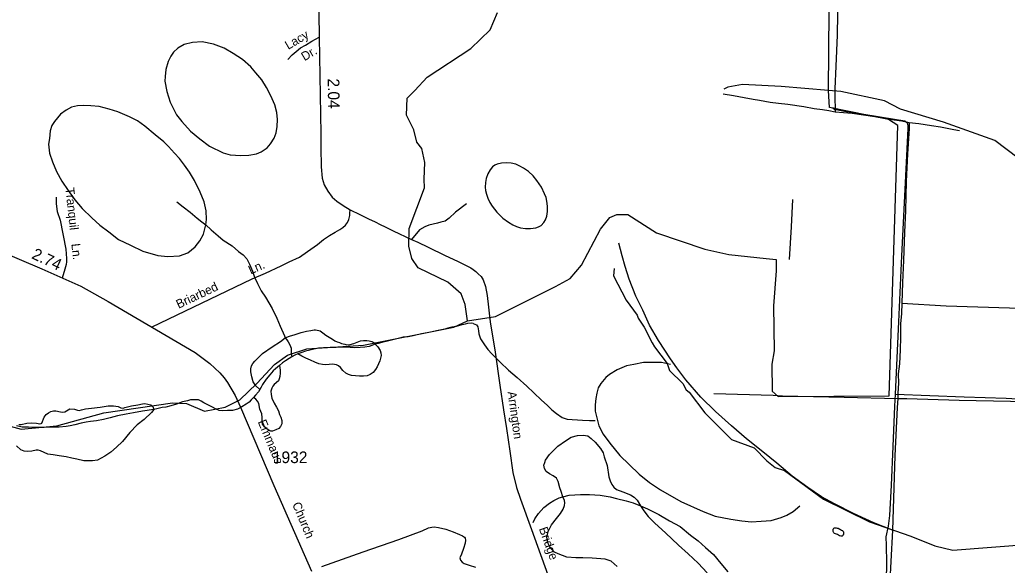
# Model space of a CAD drawing. Extents: x 2206922 to 2357709, y 510027 to 673830.
# Drawn here: x 2306591 to 2317208, y 532816 to 538679 of the extents above; entities that cross this region are included whole.
import ezdxf

# ---------------------------------------------------------------- set-up
doc = ezdxf.new("R2010")
doc.units = 0
for name, color, linetype in [('Exist Hydrographic Creek Single Shore', 7, 'Continuous'), ('Exist Hydrographic Misc Water Feature', 7, 'Continuous'), ('Exist Road Non-System Type 51', 7, 'Continuous'), ('Exist Road Non-System Type 51 Label', 7, 'Continuous'), ('Exist Road Secondary Mileage Hundredths English Label', 7, 'Continuous'), ('Exist Road Secondary Type 51 Attributed', 7, 'Continuous'), ('Exist Road Secondary Type 51 Label', 7, 'Continuous'), ('Exist Road Secondary Type 51 Number Label', 7, 'Continuous')]:
    doc.layers.add(name, color=color, linetype=linetype)

msp = doc.modelspace()

# ---------------------------------------------------------------- linework, layer by layer
at = {"layer": 'Exist Hydrographic Creek Single Shore'}
msp.add_lwpolyline([(2306221, 534382), (2306605, 534277), (2306988, 534315), (2307494, 534453), (2308234, 534562), (2308384, 534555), (2308577, 534474), (2308801, 534516), (2308958, 534595), (2309140, 534769), (2309329, 534974), (2309470, 535075), (2309677, 535142), (2310285, 535183), (2311257, 535376), (2311406, 535445)], dxfattribs=at)
at = {"layer": 'Exist Hydrographic Misc Water Feature'}
for p, q in [((2315354, 537936), (2315354, 537911)), ((2315354, 537936), (2315354, 537911)), ((2315357, 537754), (2315359, 537691)), ((2315357, 537754), (2315359, 537691))]:
    msp.add_line(p, q, dxfattribs=at)
for points in [[(2315287, 537918), (2315304, 540052), (2315296, 540100), (2313357, 539930)], [(2315397, 539048), (2315395, 538970), (2315382, 538740), (2315380, 538514), (2315366, 538182), (2315354, 537936)], [(2311406, 535445), (2311379, 535618), (2311337, 535734), (2311194, 535859), (2310875, 536014), (2310808, 536113), (2310773, 536246), (2310779, 536437), (2310941, 536873), (2310940, 536965), (2310947, 537146), (2310912, 537295), (2310861, 537362), (2310826, 537495), (2310749, 537653), (2310756, 537837), (2310838, 537919), (2310970, 538062), (2311441, 538370), (2311647, 538572), (2311729, 538756)], [(2309112, 538131), (2309075, 538175), (2308986, 538252), (2308884, 538318), (2308787, 538373), (2308675, 538418), (2308551, 538441), (2308448, 538434), (2308359, 538413), (2308289, 538374), (2308244, 538332), (2308214, 538287), (2308185, 538229), (2308162, 538145), (2308153, 538071), (2308149, 538021), (2308171, 537907), (2308208, 537794), (2308275, 537658), (2308334, 537585), (2308425, 537482), (2308528, 537401), (2308629, 537322), (2308777, 537250), (2308854, 537229), (2308968, 537220), (2309053, 537225), (2309135, 537238), (2309185, 537260), (2309252, 537303), (2309288, 537347), (2309325, 537406), (2309347, 537464), (2309360, 537532), (2309363, 537606), (2309356, 537682), (2309335, 537764), (2309290, 537863), (2309243, 537951), (2309193, 538034), (2309130, 538109), (2309112, 538131)], [(2315287, 537918), (2314777, 537963), (2314361, 537982), (2314203, 537956), (2314161, 537932)], [(2314615, 536115), (2314722, 536103), (2314724, 535979), (2314695, 535604), (2314701, 535121), (2314677, 534979), (2314679, 534687), (2314746, 534631), (2315938, 534636), (2316031, 537544), (2315930, 537609), (2315296, 537735), (2315287, 537918)], [(2317326, 537190), (2317075, 537380), (2316522, 537580), (2316062, 537719), (2315888, 537808), (2315419, 537910), (2315287, 537918)], [(2315354, 537911), (2315353, 537874), (2315354, 537837)], [(2315354, 537911), (2315353, 537874), (2315354, 537837)], [(2314155, 537882), (2314264, 537865), (2314378, 537844), (2314476, 537827), (2314546, 537816), (2314660, 537795), (2314748, 537784), (2314849, 537771), (2315022, 537747), (2315131, 537726), (2315223, 537715), (2315289, 537704), (2315359, 537691)], [(2315354, 537837), (2315355, 537804), (2315357, 537754)], [(2315354, 537837), (2315355, 537804), (2315357, 537754)], [(2308592, 536474), (2308599, 536534), (2308596, 536624), (2308573, 536724), (2308530, 536827), (2308469, 536951), (2308414, 537040), (2308363, 537117), (2308308, 537189), (2308256, 537244), (2308189, 537318), (2308171, 537335), (2308140, 537369), (2308046, 537442), (2307935, 537535), (2307856, 537594), (2307770, 537637), (2307645, 537691), (2307553, 537718), (2307445, 537747), (2307355, 537756), (2307275, 537759), (2307211, 537755), (2307147, 537740), (2307091, 537708), (2307028, 537665), (2306965, 537586), (2306935, 537542), (2306918, 537486), (2306909, 537402), (2306899, 537342), (2306912, 537244), (2306943, 537154), (2306985, 537047), (2307042, 536945), (2307111, 536844), (2307182, 536743), (2307261, 536650), (2307364, 536549), (2307450, 536472), (2307547, 536399), (2307654, 536318), (2307781, 536256), (2307913, 536191), (2308074, 536147), (2308181, 536134), (2308308, 536141), (2308397, 536174), (2308478, 536239), (2308526, 536304), (2308565, 536376), (2308584, 536446), (2308592, 536474)], [(2315359, 537691), (2315449, 537684), (2315541, 537675), (2315637, 537662), (2315783, 537639), (2315897, 537619), (2315992, 537604), (2316076, 537592), (2316154, 537575)], [(2316154, 537575), (2316155, 537511), (2316135, 537237), (2316123, 536941), (2316114, 536625), (2316104, 536395), (2316094, 536093), (2316081, 535855), (2316073, 535633)], [(2316154, 537575), (2316256, 537564), (2316392, 537544), (2316492, 537529), (2316634, 537499), (2316696, 537489)], [(2312110, 537002), (2312060, 537047), (2312007, 537083), (2311967, 537106), (2311925, 537126), (2311875, 537137), (2311823, 537143), (2311771, 537138), (2311723, 537128), (2311699, 537115), (2311675, 537097), (2311648, 537067), (2311622, 537025), (2311605, 536973), (2311597, 536931), (2311596, 536880), (2311600, 536843), (2311609, 536805), (2311625, 536763), (2311645, 536715), (2311670, 536675), (2311719, 536610), (2311751, 536578), (2311785, 536547), (2311846, 536503), (2311892, 536476), (2311932, 536456), (2311974, 536443), (2312030, 536435), (2312082, 536434), (2312140, 536443), (2312168, 536453), (2312196, 536469), (2312227, 536500), (2312245, 536530), (2312257, 536568), (2312264, 536620), (2312264, 536676), (2312259, 536730), (2312249, 536768), (2312234, 536807), (2312199, 536881), (2312151, 536950), (2312110, 537002)], [(2308279, 536723), (2308346, 536670), (2308424, 536610), (2308497, 536545), (2308547, 536506), (2308592, 536474)], [(2314899, 536748), (2314886, 536452), (2314865, 536102)], [(2312836, 536428), (2312935, 536553), (2313010, 536586), (2313127, 536587), (2313437, 536390), (2313955, 536214), (2314215, 536158), (2314615, 536115)], [(2308592, 536474), (2308648, 536421), (2308723, 536356), (2308779, 536310), (2308874, 536248), (2308941, 536190), (2308991, 536151), (2309033, 536111), (2309062, 536052), (2309093, 535976), (2309114, 535914), (2309146, 535843), (2309187, 535767), (2309232, 535696), (2309303, 535575), (2309354, 535471), (2309389, 535386), (2309436, 535282), (2309446, 535260)], [(2311406, 535445), (2311706, 535490), (2312352, 535814), (2312509, 535899), (2312632, 536042), (2312836, 536428)], [(2315975, 533192), (2315772, 533273), (2315554, 533373), (2315351, 533475), (2315210, 533553), (2315065, 533652), (2314896, 533774), (2314730, 533914), (2314579, 534036), (2314405, 534174), (2314242, 534316), (2314070, 534467), (2313913, 534623), (2313751, 534809), (2313657, 534938), (2313586, 535035), (2313459, 535233), (2313363, 535396), (2313291, 535557), (2313213, 535707), (2313143, 535892), (2313100, 536027), (2313069, 536143), (2313031, 536278)], [(2312983, 536004), (2312975, 535928), (2313111, 535664), (2313230, 535505), (2313238, 535473), (2313306, 535374), (2313391, 535206), (2313416, 535165), (2313552, 534983), (2313577, 534909), (2313720, 534770), (2313755, 534703), (2313788, 534678), (2313957, 534455), (2314243, 534168), (2314486, 534079), (2314622, 533937), (2314713, 533865), (2314813, 533833), (2315233, 533528), (2315727, 533282), (2316171, 533130), (2316431, 533025), (2316622, 532977), (2317455, 533044)], [(2316073, 535633), (2316072, 535523), (2316061, 535411), (2316059, 535267), (2316058, 535132), (2316048, 534980), (2316037, 534875), (2316038, 534772), (2316033, 534666), (2316030, 534610)], [(2316073, 535633), (2316553, 535603), (2317233, 535584), (2317827, 535556), (2318440, 535537)], [(2309446, 535260), (2309492, 535277), (2309552, 535297), (2309618, 535318), (2309675, 535333), (2309719, 535339), (2309755, 535346), (2309771, 535346), (2309787, 535344), (2309805, 535340), (2309819, 535334), (2309850, 535313), (2309882, 535289), (2309952, 535246), (2309978, 535228), (2310003, 535218), (2310027, 535209), (2310051, 535201), (2310085, 535191), (2310109, 535187), (2310145, 535190), (2310181, 535198), (2310256, 535229), (2310288, 535233), (2310322, 535232), (2310348, 535230), (2310376, 535222), (2310390, 535214), (2310402, 535205), (2310413, 535193)], [(2311464, 535416), (2311444, 535418), (2311404, 535413), (2311378, 535409), (2311332, 535396), (2311282, 535384), (2311236, 535375), (2311194, 535363), (2311162, 535355), (2311125, 535346), (2311073, 535334), (2311025, 535325), (2310971, 535315), (2310909, 535302), (2310819, 535281), (2310766, 535272), (2310714, 535266), (2310672, 535257), (2310632, 535247), (2310546, 535226), (2310484, 535209), (2310444, 535199), (2310413, 535193)], [(2311464, 535416), (2311500, 535400), (2311516, 535378), (2311524, 535337), (2311527, 535303), (2311545, 535249), (2311586, 535187), (2311622, 535136), (2311667, 535088), (2311756, 534999), (2311847, 534914), (2311938, 534833), (2312041, 534740), (2312119, 534669), (2312202, 534592), (2312263, 534537), (2312311, 534488), (2312360, 534446), (2312424, 534403), (2312476, 534387), (2312642, 534375), (2312718, 534372), (2312776, 534371)], [(2309171, 534706), (2309130, 534745), (2309100, 534789), (2309087, 534841), (2309075, 534894), (2309076, 534926), (2309082, 534958), (2309098, 534985), (2309119, 535011), (2309202, 535092), (2309304, 535163), (2309393, 535222), (2309446, 535260)], [(2309446, 535260), (2309461, 535240), (2309477, 535219), (2309495, 535185), (2309508, 535151), (2309510, 535121), (2309510, 535089), (2309515, 535055)], [(2310413, 535193), (2310347, 535168), (2310301, 535159), (2310251, 535157), (2310191, 535154), (2310143, 535158), (2310071, 535159), (2309991, 535158), (2309927, 535157), (2309857, 535153), (2309803, 535148), (2309752, 535140), (2309708, 535129), (2309662, 535117), (2309624, 535104), (2309582, 535090)], [(2310413, 535193), (2310439, 535165), (2310465, 535125), (2310474, 535099), (2310476, 535071), (2310462, 535015), (2310433, 534947), (2310416, 534919), (2310392, 534889), (2310360, 534866), (2310326, 534852), (2310286, 534849), (2310244, 534849), (2310156, 534854), (2310124, 534866), (2310096, 534879), (2310066, 534909), (2310039, 534941), (2310017, 534959), (2309997, 534970), (2309973, 534974), (2309955, 534976), (2309881, 534969), (2309845, 534975), (2309807, 534982), (2309765, 534998), (2309717, 535021), (2309667, 535043), (2309624, 535064), (2309582, 535090)], [(2309515, 535055), (2309489, 535039), (2309447, 535012), (2309415, 534990), (2309384, 534964)], [(2309582, 535090), (2309550, 535073), (2309515, 535055)], [(2309384, 534964), (2309390, 534914), (2309390, 534882), (2309387, 534844), (2309381, 534820), (2309371, 534800), (2309326, 534759), (2309312, 534741), (2309300, 534721), (2309291, 534687), (2309293, 534651), (2309301, 534613), (2309326, 534557), (2309350, 534514), (2309371, 534476), (2309385, 534436), (2309398, 534406), (2309408, 534372), (2309408, 534336), (2309395, 534306), (2309375, 534286), (2309343, 534272), (2309307, 534259), (2309291, 534257), (2309279, 534261), (2309251, 534279), (2309223, 534304), (2309201, 534332), (2309196, 534364), (2309198, 534404), (2309193, 534444), (2309173, 534492), (2309160, 534554), (2309146, 534581), (2309128, 534603), (2309103, 534619)], [(2309384, 534964), (2309342, 534929), (2309316, 534907), (2309279, 534863), (2309239, 534816), (2309200, 534760), (2309186, 534732), (2309171, 534706)], [(2313587, 534975), (2313491, 534994), (2313409, 534997), (2313297, 534996), (2313193, 534975), (2313116, 534958), (2313014, 534917), (2312933, 534868), (2312893, 534834), (2312840, 534769), (2312810, 534723), (2312795, 534667), (2312784, 534607), (2312778, 534541), (2312779, 534473), (2312794, 534401), (2312817, 534315), (2312862, 534224), (2312935, 534130), (2313042, 533996), (2313143, 533899), (2313252, 533796), (2313363, 533707), (2313480, 533625), (2313697, 533503), (2313938, 533394), (2314069, 533345), (2314237, 533311), (2314355, 533294), (2314457, 533281), (2314561, 533290), (2314671, 533298), (2314776, 533329), (2314840, 533355), (2314907, 533392), (2314977, 533453)], [(2309171, 534706), (2309157, 534679), (2309125, 534643), (2309103, 534619)], [(2309103, 534619), (2309078, 534595), (2309056, 534570), (2309024, 534548), (2308979, 534520), (2308933, 534495), (2308879, 534481), (2308825, 534478), (2308775, 534475), (2308735, 534481), (2308701, 534493), (2308657, 534518), (2308613, 534542), (2308570, 534563), (2308542, 534581), (2308514, 534595), (2308478, 534594), (2308426, 534594), (2308396, 534585), (2308340, 534571), (2308275, 534548), (2308215, 534529), (2308161, 534517), (2308121, 534510), (2308065, 534498), (2308031, 534491)], [(2314054, 534662), (2314690, 534643), (2314790, 534636)], [(2314790, 534636), (2315454, 534621), (2316030, 534610)], [(2316030, 534610), (2316023, 534512), (2316001, 533992), (2315975, 533192)], [(2316030, 534610), (2316128, 534609), (2316692, 534589), (2317244, 534581), (2317839, 534561), (2318413, 534543), (2319065, 534522)], [(2308031, 534491), (2308006, 534457), (2307929, 534382), (2307853, 534324), (2307776, 534243), (2307695, 534146), (2307630, 534087), (2307571, 534033), (2307505, 533988), (2307426, 533947), (2307372, 533939), (2307280, 533940), (2307206, 533955), (2307152, 533968), (2307088, 533982), (2307013, 533993), (2306949, 534002), (2306891, 534011), (2306853, 534029), (2306815, 534047), (2306789, 534052), (2306767, 534054), (2306721, 534043), (2306675, 534037), (2306637, 534043), (2306601, 534056), (2306555, 534100)], [(2308031, 534491), (2307910, 534472), (2307814, 534455), (2307734, 534440), (2307642, 534423), (2307563, 534402), (2307491, 534384), (2307415, 534367), (2307353, 534362), (2307303, 534354), (2307252, 534343), (2307182, 534324), (2307132, 534314), (2307088, 534307), (2307016, 534301), (2306980, 534300), (2306916, 534299), (2306852, 534297), (2306796, 534296), (2306732, 534297), (2306684, 534299), (2306616, 534302), (2306556, 534314)], [(2306580, 534328), (2306606, 534330), (2306666, 534343), (2306718, 534347), (2306770, 534344), (2306790, 534338), (2306806, 534336), (2306820, 534338), (2306828, 534345), (2306853, 534409), (2306863, 534423), (2306874, 534437), (2306898, 534455), (2306926, 534470), (2306954, 534476), (2306978, 534476), (2307030, 534465), (2307048, 534463), (2307076, 534465), (2307130, 534496), (2307180, 534492), (2307210, 534483), (2307228, 534479), (2307256, 534485), (2307298, 534498), (2307361, 534506), (2307454, 534515), (2307543, 534530), (2307597, 534531), (2307649, 534521), (2307679, 534508), (2307702, 534506), (2307721, 534512), (2307791, 534529), (2307859, 534542), (2307909, 534550), (2307935, 534554), (2307967, 534549), (2307999, 534539), (2308021, 534521), (2308031, 534491)], [(2312429, 533553), (2312413, 533607), (2312398, 533649), (2312381, 533715), (2312363, 533751), (2312327, 533776), (2312285, 533798), (2312250, 533823), (2312232, 533857), (2312226, 533891), (2312235, 533919), (2312245, 533945), (2312288, 534006), (2312377, 534096), (2312457, 534153), (2312518, 534192), (2312588, 534209), (2312650, 534213), (2312698, 534206), (2312736, 534178), (2312777, 534139), (2312835, 534071), (2312862, 534026), (2312876, 533982), (2312905, 533890), (2312923, 533767), (2312937, 533725), (2312956, 533683), (2312978, 533657), (2313006, 533631), (2313074, 533604), (2313159, 533573), (2313197, 533548), (2313229, 533514), (2313264, 533454)], [(2312112, 533276), (2312130, 533314), (2312169, 533373), (2312226, 533435), (2312286, 533484), (2312334, 533512), (2312389, 533539), (2312429, 533553)], [(2313013, 532802), (2312949, 532861), (2312886, 532883), (2312744, 532891), (2312644, 532894), (2312570, 532897), (2312472, 532902), (2312378, 532937), (2312340, 532957), (2312291, 533014), (2312267, 533056), (2312256, 533118), (2312273, 533178), (2312308, 533250), (2312360, 533319), (2312405, 533373), (2312433, 533419), (2312446, 533460), (2312450, 533486), (2312446, 533513), (2312429, 533553)], [(2312429, 533553), (2312497, 533568), (2312619, 533575), (2312717, 533578), (2312831, 533570), (2312937, 533553), (2313007, 533534), (2313109, 533507), (2313187, 533487), (2313264, 533454)], [(2313264, 533454), (2313300, 533401), (2313349, 533341), (2313418, 533270), (2313533, 533165), (2313672, 533033), (2313777, 532940), (2313886, 532837), (2313981, 532736)], [(2313264, 533454), (2313340, 533423), (2313463, 533363), (2313577, 533292), (2313690, 533231), (2313803, 533140), (2313885, 533079), (2313964, 533006), (2314051, 532931), (2314128, 532836), (2314203, 532745)], [(2315382, 533145), (2315352, 533157), (2315348, 533161), (2315344, 533165), (2315340, 533171), (2315338, 533179), (2315336, 533191), (2315336, 533197), (2315337, 533203), (2315341, 533207), (2315345, 533213), (2315349, 533217), (2315355, 533217), (2315363, 533219), (2315369, 533217), (2315379, 533215), (2315389, 533213), (2315407, 533204), (2315417, 533200), (2315427, 533194), (2315437, 533188), (2315442, 533184), (2315445, 533180), (2315448, 533176), (2315448, 533170), (2315448, 533158), (2315446, 533146), (2315442, 533140), (2315440, 533136), (2315432, 533130), (2315424, 533130), (2315418, 533130), (2315406, 533134), (2315382, 533145)], [(2315975, 533192), (2315957, 532856), (2315945, 532650), (2315936, 532414), (2315930, 532160)]]:
    msp.add_lwpolyline(points, dxfattribs=at)
at = {"layer": 'Exist Road Non-System Type 51'}
for points in [[(2309472, 538253), (2309521, 538303), (2309561, 538340), (2309610, 538376), (2309662, 538407), (2309732, 538449), (2309810, 538493)], [(2316008, 534655), (2316043, 535434), (2316076, 536143), (2316108, 536782), (2316144, 537512), (2316142, 537544), (2316134, 537567), (2316123, 537580), (2316110, 537589), (2316038, 537601), (2315776, 537642), (2315459, 537693), (2315387, 537706), (2315355, 537710), (2315338, 537725), (2315336, 537738)], [(2306983, 536771), (2306983, 536702), (2306994, 536620), (2307024, 536525), (2307086, 536212), (2307094, 536113), (2307095, 536077), (2307090, 536048), (2307076, 535999), (2307048, 535903)], [(2308008, 535374), (2309089, 535894), (2309233, 535957), (2309402, 536035), (2309489, 536078), (2309597, 536127), (2309684, 536188), (2309791, 536265), (2309856, 536318), (2309922, 536359), (2309983, 536395), (2310033, 536426), (2310063, 536448), (2310094, 536471), (2310115, 536501), (2310130, 536532), (2310138, 536574), (2310139, 536602), (2310144, 536636)], [(2311395, 536700), (2311276, 536610), (2311206, 536548), (2311163, 536515), (2311119, 536502), (2311082, 536494), (2310990, 536470), (2310945, 536455), (2310889, 536422), (2310802, 536319)], [(2315907, 532458), (2315913, 532842), (2315911, 533029), (2315907, 533123), (2315930, 533235), (2315945, 533350), (2315962, 533678), (2315981, 534093), (2315998, 534525), (2316008, 534655)], [(2316008, 534655), (2316744, 534628), (2317195, 534613), (2317445, 534598)], [(2309837, 532802), (2310282, 532960), (2310668, 533094), (2310918, 533185), (2310985, 533218), (2311020, 533225), (2311047, 533228), (2311094, 533223), (2311173, 533203), (2311252, 533176), (2311319, 533148), (2311351, 533133), (2311371, 533119), (2311381, 533106), (2311383, 533086), (2311381, 533054), (2311361, 532997), (2311339, 532935), (2311324, 532896), (2311329, 532869), (2311346, 532849), (2311369, 532834), (2311421, 532817), (2311490, 532794)]]:
    msp.add_lwpolyline(points, dxfattribs=at)
at = {"layer": 'Exist Road Secondary Type 51 Attributed'}
for points in [[(2309785, 540257), (2309810, 538493), (2309827, 537453), (2309828, 537308), (2309833, 537100), (2309843, 536978), (2309864, 536904), (2309902, 536837), (2309951, 536773), (2310001, 536729), (2310067, 536682), (2310144, 536636), (2310246, 536586), (2310339, 536541), (2310412, 536507), (2310466, 536478), (2310518, 536453), (2310607, 536412), (2310802, 536319), (2310872, 536288), (2310981, 536234), (2311163, 536144), (2311298, 536084), (2311396, 536033), (2311439, 536012), (2311466, 535996), (2311494, 535974), (2311520, 535948), (2311550, 535920), (2311573, 535883), (2311600, 535811), (2311615, 535714), (2311649, 535434), (2311701, 535108), (2311751, 534753), (2311793, 534488), (2311825, 534287), (2311859, 534044), (2311893, 533814), (2311930, 533652), (2311974, 533525), (2312092, 533199), (2312299, 532625)], [(2306337, 536210), (2306828, 536001), (2307247, 535815), (2307542, 535651), (2308478, 535102), (2308636, 534986), (2308742, 534885), (2308789, 534831), (2308826, 534782), (2308908, 534641), (2308965, 534514), (2309323, 533674), (2309727, 532754)]]:
    msp.add_lwpolyline(points, dxfattribs=at)

# ---------------------------------------------------------------- texts
at = {"layer": 'Exist Road Non-System Type 51 Label'}
for s, rotation, p in [('Lacy', 30.4881, (2309477, 538355)), ('Dr.', 30.4881, (2309652, 538233)), ('Tranquil', 276.1061, (2307081, 536871)), ('Ln.', 276.1061, (2307145, 536270)), ('Ln.', 23.9324, (2309074, 535941)), ('Briarbed', 25.4655, (2308299, 535572))]:
    msp.add_text(s, height=95, rotation=rotation, dxfattribs=at).set_placement(p)
at = {"layer": 'Exist Road Secondary Mileage Hundredths English Label'}
for s, rotation, p in [('2.04', 270.6213, (2309902, 538048)), ('2.74', 334.9226, (2306710, 536118))]:
    msp.add_text(s, height=125, rotation=rotation, dxfattribs=at).set_placement(p)
at = {"layer": 'Exist Road Secondary Type 51 Label'}
for s, rotation, p in [('Arrington', 277.8085, (2311835, 534679)), ('Emmaus', 292.7037, (2309148, 534358)), ('Church', 292.7037, (2309518, 533472)), ('Bridge', 289.6347, (2312171, 533209))]:
    msp.add_text(s, height=95, rotation=rotation, dxfattribs=at).set_placement(p)
at = {"layer": 'Exist Road Secondary Type 51 Number Label'}
msp.add_text('1932', height=125, dxfattribs=at).set_placement((2309312, 533914))

doc.saveas('drawing.dxf')
